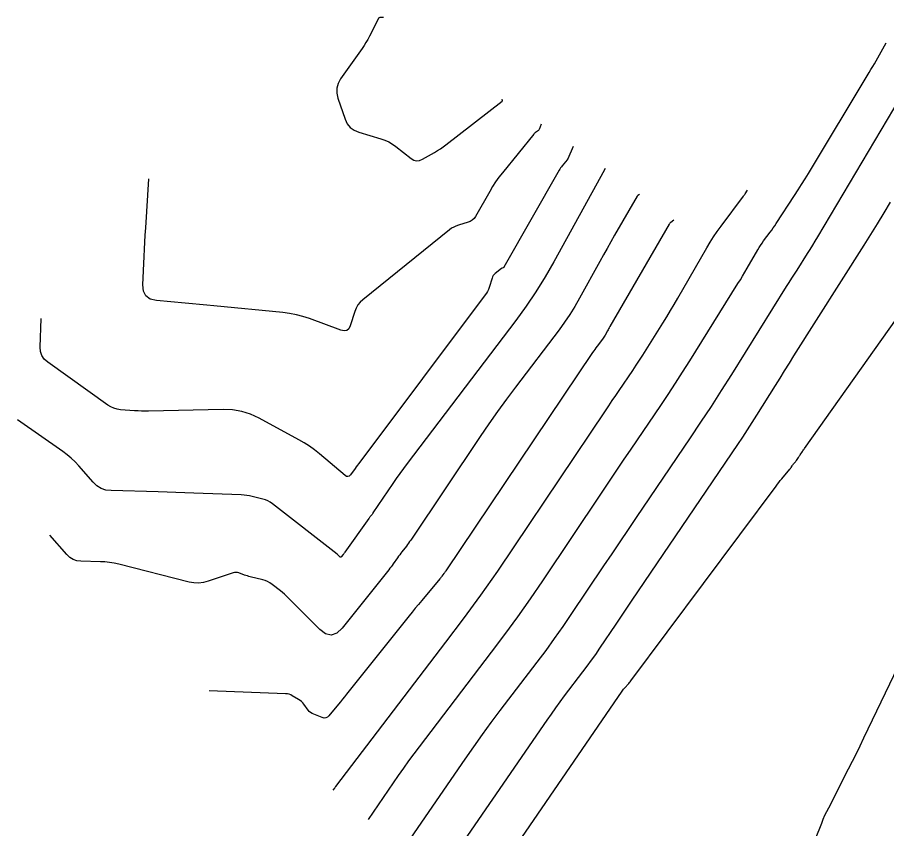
# Model space of a CAD drawing. Extents: x 1005228 to 1008882, y 1883389 to 1885754.
# Drawn here: x 1006866.5 to 1007024.1, y 1883867.9 to 1884014.9 of the extents above; entities that cross this region are included whole.
import ezdxf

# ---------------------------------------------------------------- set-up
doc = ezdxf.new("R2010")
doc.units = 0
doc.layers.add('C-ANNO-NOTE', color=7, linetype='Continuous')
doc.layers.add('S_BRIDGE', color=7, linetype='Continuous')

msp = doc.modelspace()

# ---------------------------------------------------------------- linework, layer by layer
at = {"layer": 'C-ANNO-NOTE'}
for points in [[(1006932.94, 1884014.93), (1006932.33, 1884014.93), (1006932.23, 1884014.92), (1006932.15, 1884014.88), (1006932.08, 1884014.83), (1006932.03, 1884014.75), (1006930.35, 1884011.5), (1006930.05, 1884010.93), (1006929.72, 1884010.38), (1006929.38, 1884009.83), (1006929.02, 1884009.3), (1006925.14, 1884003.79), (1006924.68, 1884002.97), (1006924.45, 1884002.11), (1006924.44, 1884001.22), (1006924.65, 1884000.3), (1006925.96, 1883996.49), (1006926.35, 1883995.66), (1006926.89, 1883994.99), (1006927.58, 1883994.48), (1006928.42, 1883994.13), (1006932.41, 1883992.93), (1006933.15, 1883992.67), (1006933.86, 1883992.35), (1006934.53, 1883991.96), (1006935.17, 1883991.51), (1006937.91, 1883989.37), (1006938.41, 1883989.07), (1006938.92, 1883988.95), (1006939.45, 1883989), (1006939.99, 1883989.22), (1006942.16, 1883990.47), (1006942.7, 1883990.79), (1006943.23, 1883991.13), (1006943.74, 1883991.49), (1006944.24, 1883991.86), (1006954.43, 1883999.77), (1006954.45, 1883999.8), (1006954.47, 1883999.82), (1006954.47, 1883999.85), (1006954.47, 1883999.88), (1006954.45, 1884000.08)], [(1006930.17, 1883869.55), (1006935.64, 1883877.53), (1006936.57, 1883878.85), (1006937.5, 1883880.17), (1006938.46, 1883881.47), (1006939.43, 1883882.75), (1006952.51, 1883899.88), (1006954.91, 1883903.07), (1006957.25, 1883906.29), (1006959.54, 1883909.54), (1006961.79, 1883912.83), (1006972.43, 1883928.7), (1006973.77, 1883930.7), (1006975.11, 1883932.69), (1006976.45, 1883934.68), (1006977.8, 1883936.67), (1006983.19, 1883944.61), (1006984.52, 1883946.61), (1006985.84, 1883948.61), (1006987.14, 1883950.63), (1006988.42, 1883952.66), (1006997.18, 1883966.69), (1006997.61, 1883967.37), (1006998.02, 1883968.06), (1006998.43, 1883968.75), (1006998.84, 1883969.45), (1007000.76, 1883972.78), (1007001.01, 1883973.2), (1007001.27, 1883973.61), (1007001.54, 1883974.02), (1007001.83, 1883974.41), (1007003, 1883975.98), (1007003.29, 1883976.37), (1007003.57, 1883976.77), (1007003.85, 1883977.17), (1007004.12, 1883977.58), (1007007.44, 1883982.67), (1007008.08, 1883983.65), (1007008.71, 1883984.65), (1007009.33, 1883985.65), (1007009.94, 1883986.65), (1007020.97, 1884004.94), (1007021.29, 1884005.47), (1007021.6, 1884006.01), (1007021.91, 1884006.54), (1007022.22, 1884007.08), (1007024.06, 1884010.32)], [(1006936.54, 1883864.24), (1006947.7, 1883880.5), (1006949.26, 1883882.74), (1006950.84, 1883884.95), (1006952.45, 1883887.15), (1006954.09, 1883889.32), (1006960.79, 1883898.09), (1006962.38, 1883900.21), (1006963.94, 1883902.35), (1006965.47, 1883904.52), (1006966.96, 1883906.71), (1006972.87, 1883915.51), (1006974.34, 1883917.71), (1006975.82, 1883919.91), (1006977.31, 1883922.11), (1006978.79, 1883924.3), (1006988.56, 1883938.7), (1006990.47, 1883941.55), (1006992.36, 1883944.41), (1006994.21, 1883947.3), (1006996.04, 1883950.2), (1007006, 1883966.14), (1007006.47, 1883966.9), (1007006.94, 1883967.65), (1007007.41, 1883968.4), (1007007.89, 1883969.14), (1007009.78, 1883972.14), (1007010.25, 1883972.89), (1007010.72, 1883973.64), (1007011.18, 1883974.4), (1007011.63, 1883975.16), (1007030, 1884006.11)], [(1006967.29, 1883991.56), (1006966.36, 1883989.27), (1006966.35, 1883989.25), (1006966.34, 1883989.23), (1006966.33, 1883989.22), (1006966.31, 1883989.21), (1006966.25, 1883989.17), (1006966.23, 1883989.16), (1006966.22, 1883989.15), (1006966.21, 1883989.13), (1006966.19, 1883989.12), (1006965.31, 1883988.03), (1006965.16, 1883987.84), (1006965.02, 1883987.64), (1006964.89, 1883987.44), (1006964.77, 1883987.24), (1006954.74, 1883969.65), (1006954.72, 1883969.62), (1006954.69, 1883969.59), (1006954.65, 1883969.57), (1006954.62, 1883969.56), (1006954.45, 1883969.51), (1006954.41, 1883969.49), (1006954.37, 1883969.48), (1006954.34, 1883969.46), (1006954.3, 1883969.43), (1006953.15, 1883968.5), (1006952.96, 1883968.33), (1006952.81, 1883968.13), (1006952.68, 1883967.91), (1006952.59, 1883967.68), (1006952.05, 1883965.98), (1006951.92, 1883965.62), (1006951.76, 1883965.27), (1006951.57, 1883964.94), (1006951.35, 1883964.63), (1006928.62, 1883934.32), (1006928.4, 1883934.04), (1006928.19, 1883933.75), (1006927.98, 1883933.46), (1006927.77, 1883933.17), (1006926.92, 1883932.02), (1006926.71, 1883931.8), (1006926.47, 1883931.7), (1006926.22, 1883931.74), (1006925.96, 1883931.9), (1006921.29, 1883935.82), (1006920.41, 1883936.53), (1006919.49, 1883937.19), (1006918.54, 1883937.8), (1006917.56, 1883938.37), (1006910.37, 1883942.27), (1006908.81, 1883943), (1006907.2, 1883943.5), (1006905.54, 1883943.79), (1006903.83, 1883943.86), (1006890.33, 1883943.58), (1006889.7, 1883943.57), (1006889.06, 1883943.58), (1006888.42, 1883943.6), (1006887.79, 1883943.64), (1006885.25, 1883943.82), (1006884.63, 1883943.91), (1006884.04, 1883944.08), (1006883.48, 1883944.32), (1006882.95, 1883944.65), (1006872.03, 1883952.45), (1006871.41, 1883953), (1006870.99, 1883953.63), (1006870.74, 1883954.36), (1006870.67, 1883955.18), (1006870.83, 1883960.36)], [(1006973.09, 1883987.56), (1006973.09, 1883987.54), (1006973.08, 1883987.54), (1006973.08, 1883987.53), (1006973.01, 1883987.42), (1006973, 1883987.4), (1006972.99, 1883987.37), (1006972.98, 1883987.35), (1006972.97, 1883987.33), (1006963.79, 1883970.65), (1006962.21, 1883967.9), (1006960.53, 1883965.21), (1006958.76, 1883962.58), (1006956.88, 1883960.01), (1006937.18, 1883934.06), (1006936.51, 1883933.18), (1006935.86, 1883932.28), (1006935.23, 1883931.37), (1006934.6, 1883930.46), (1006931, 1883925.11), (1006930.95, 1883925.02), (1006930.89, 1883924.94), (1006930.83, 1883924.86), (1006930.77, 1883924.78), (1006930.52, 1883924.45), (1006930.45, 1883924.37), (1006930.39, 1883924.28), (1006930.33, 1883924.2), (1006930.27, 1883924.12), (1006925.92, 1883918.01), (1006925.85, 1883917.91), (1006925.77, 1883917.81), (1006925.7, 1883917.71), (1006925.62, 1883917.61), (1006925.25, 1883917.15), (1006925.2, 1883917.1), (1006925.14, 1883917.08), (1006925.08, 1883917.09), (1006925.02, 1883917.14), (1006924.77, 1883917.39), (1006924.7, 1883917.45), (1006924.64, 1883917.51), (1006924.57, 1883917.57), (1006924.5, 1883917.63), (1006912.79, 1883926.77), (1006912.39, 1883927.05), (1006911.96, 1883927.29), (1006911.51, 1883927.48), (1006911.04, 1883927.62), (1006909.1, 1883928.09), (1006908.61, 1883928.2), (1006908.12, 1883928.28), (1006907.63, 1883928.34), (1006907.13, 1883928.37), (1006898.5, 1883928.72), (1006896.89, 1883928.79), (1006895.29, 1883928.84), (1006893.68, 1883928.89), (1006892.08, 1883928.94), (1006883.52, 1883929.16), (1006882.58, 1883929.27), (1006881.73, 1883929.56), (1006880.95, 1883930.03), (1006880.27, 1883930.68), (1006877.68, 1883933.63), (1006877.01, 1883934.35), (1006876.31, 1883935.02), (1006875.56, 1883935.65), (1006874.78, 1883936.23), (1006866.54, 1883942.02)], [(1006979.32, 1883982.86), (1006979.04, 1883982.66), (1006979, 1883982.63), (1006978.96, 1883982.59), (1006978.92, 1883982.55), (1006978.89, 1883982.5), (1006974.81, 1883975.45), (1006974.13, 1883974.26), (1006973.45, 1883973.07), (1006972.77, 1883971.87), (1006972.11, 1883970.66), (1006968.47, 1883964.04), (1006967.61, 1883962.55), (1006966.7, 1883961.1), (1006965.74, 1883959.68), (1006964.73, 1883958.29), (1006956.84, 1883947.91), (1006955.2, 1883945.71), (1006953.59, 1883943.49), (1006952.01, 1883941.24), (1006950.46, 1883938.97), (1006937.84, 1883920.21), (1006937.65, 1883919.93), (1006937.46, 1883919.66), (1006937.27, 1883919.39), (1006937.07, 1883919.12), (1006936.26, 1883918.06), (1006936.06, 1883917.8), (1006935.86, 1883917.53), (1006935.66, 1883917.26), (1006935.47, 1883916.99), (1006934.68, 1883915.89), (1006934.48, 1883915.61), (1006934.28, 1883915.34), (1006934.08, 1883915.08), (1006933.87, 1883914.81), (1006925.39, 1883904.23), (1006924.43, 1883903.33), (1006923.44, 1883902.99), (1006922.42, 1883903.22), (1006921.37, 1883904), (1006915.65, 1883909.72), (1006915.3, 1883910.06), (1006914.95, 1883910.38), (1006914.59, 1883910.69), (1006914.21, 1883910.99), (1006912.7, 1883912.17), (1006912.31, 1883912.44), (1006911.9, 1883912.67), (1006911.47, 1883912.85), (1006911.02, 1883912.99), (1006908.76, 1883913.54), (1006908.5, 1883913.61), (1006908.24, 1883913.69), (1006907.98, 1883913.77), (1006907.72, 1883913.86), (1006906.7, 1883914.25), (1006906.44, 1883914.32), (1006906.18, 1883914.35), (1006905.92, 1883914.33), (1006905.66, 1883914.27), (1006901.1, 1883912.73), (1006900.25, 1883912.5), (1006899.39, 1883912.41), (1006898.53, 1883912.44), (1006897.66, 1883912.59), (1006884.9, 1883915.82), (1006884.08, 1883916), (1006883.25, 1883916.14), (1006882.42, 1883916.23), (1006881.58, 1883916.27), (1006878.07, 1883916.36), (1006877.32, 1883916.45), (1006876.65, 1883916.68), (1006876.04, 1883917.06), (1006875.49, 1883917.57), (1006872.42, 1883921.07)], [(1006942.91, 1883858.92), (1006962.57, 1883887.56), (1006963.34, 1883888.67), (1006964.13, 1883889.77), (1006964.93, 1883890.86), (1006965.74, 1883891.94), (1006969.07, 1883896.3), (1006969.86, 1883897.35), (1006970.64, 1883898.41), (1006971.39, 1883899.49), (1006972.14, 1883900.58), (1006975.07, 1883904.95), (1006975.8, 1883906.04), (1006976.54, 1883907.13), (1006977.27, 1883908.22), (1006978.01, 1883909.31), (1006997.16, 1883937.55), (1006998.04, 1883938.86), (1006998.91, 1883940.19), (1006999.77, 1883941.52), (1007000.61, 1883942.85), (1007003.96, 1883948.22), (1007004.8, 1883949.56), (1007005.64, 1883950.9), (1007006.49, 1883952.24), (1007007.33, 1883953.58), (1007020.03, 1883973.62), (1007021.25, 1883975.57), (1007022.46, 1883977.52), (1007023.65, 1883979.48), (1007024.83, 1883981.44)], [(1006985.55, 1883978.15), (1006984.99, 1883977.76), (1006984.9, 1883977.69), (1006984.82, 1883977.61), (1006984.75, 1883977.53), (1006984.69, 1883977.43), (1006973.95, 1883958.88), (1006973.84, 1883958.69), (1006973.73, 1883958.51), (1006973.63, 1883958.32), (1006973.52, 1883958.12), (1006973.1, 1883957.36), (1006972.99, 1883957.17), (1006972.88, 1883956.99), (1006972.76, 1883956.81), (1006972.63, 1883956.63), (1006971.63, 1883955.32), (1006971.42, 1883955.04), (1006971.22, 1883954.76), (1006971.02, 1883954.48), (1006970.82, 1883954.19), (1006944.22, 1883914.62), (1006944.13, 1883914.49), (1006944.05, 1883914.37), (1006943.96, 1883914.25), (1006943.87, 1883914.13), (1006943.51, 1883913.66), (1006943.42, 1883913.54), (1006943.33, 1883913.42), (1006943.23, 1883913.31), (1006943.14, 1883913.19), (1006939.84, 1883909.25), (1006939.25, 1883908.55), (1006938.68, 1883907.85), (1006938.11, 1883907.14), (1006937.54, 1883906.44), (1006926.2, 1883892.25), (1006925.84, 1883891.79), (1006925.47, 1883891.34), (1006925.11, 1883890.89), (1006924.74, 1883890.44), (1006923.02, 1883888.34), (1006922.76, 1883888.1), (1006922.47, 1883887.96), (1006922.16, 1883887.94), (1006921.81, 1883888.02), (1006920.26, 1883888.62), (1006919.97, 1883888.76), (1006919.7, 1883888.93), (1006919.46, 1883889.14), (1006919.25, 1883889.39), (1006918.46, 1883890.44), (1006918.26, 1883890.7), (1006918.03, 1883890.92), (1006917.78, 1883891.13), (1006917.5, 1883891.31), (1006916.38, 1883891.99), (1006916.09, 1883892.14), (1006915.79, 1883892.26), (1006915.48, 1883892.33), (1006915.15, 1883892.36), (1006901.32, 1883892.88)], [(1006949.28, 1883853.61), (1006976.21, 1883892.83), (1006976.32, 1883892.99), (1006976.45, 1883893.15), (1006976.57, 1883893.31), (1006976.7, 1883893.46), (1006977.24, 1883894.07), (1006977.38, 1883894.22), (1006977.51, 1883894.37), (1006977.63, 1883894.53), (1006977.75, 1883894.69), (1007004.08, 1883929.99), (1007004.33, 1883930.32), (1007004.59, 1883930.65), (1007004.84, 1883930.97), (1007005.1, 1883931.29), (1007006.56, 1883933.04), (1007006.62, 1883933.12), (1007006.68, 1883933.2), (1007006.74, 1883933.27), (1007006.79, 1883933.36), (1007007, 1883933.68), (1007007.05, 1883933.76), (1007007.11, 1883933.84), (1007007.17, 1883933.91), (1007007.23, 1883933.99), (1007007.52, 1883934.32), (1007007.59, 1883934.4), (1007007.65, 1883934.48), (1007007.72, 1883934.57), (1007007.78, 1883934.65), (1007008.14, 1883935.19), (1007008.22, 1883935.31), (1007008.3, 1883935.43), (1007008.38, 1883935.55), (1007008.46, 1883935.67), (1007008.87, 1883936.26), (1007008.96, 1883936.4), (1007009.05, 1883936.54), (1007009.15, 1883936.67), (1007009.25, 1883936.81), (1007032.24, 1883969.26)], [(1007030.07, 1883905.37), (1007019.95, 1883884.27), (1007019.27, 1883882.86), (1007018.58, 1883881.45), (1007017.87, 1883880.05), (1007017.16, 1883878.65), (1007013.56, 1883871.64), (1007013.22, 1883870.96), (1007012.89, 1883870.26), (1007012.59, 1883869.56), (1007012.3, 1883868.85), (1007011.2, 1883865.99)]]:
    msp.add_lwpolyline(points, dxfattribs=at)
at = {"layer": 'S_BRIDGE'}
for points in [[(1006961.48, 1883995.55), (1006961.11, 1883994.63), (1006961.06, 1883994.54), (1006961, 1883994.45), (1006960.92, 1883994.37), (1006960.84, 1883994.31), (1006960.47, 1883994.07), (1006960.38, 1883994), (1006960.3, 1883993.93), (1006960.22, 1883993.86), (1006960.15, 1883993.78), (1006954.46, 1883986.76), (1006953.84, 1883985.95), (1006953.24, 1883985.12), (1006952.69, 1883984.27), (1006952.16, 1883983.39), (1006949.58, 1883978.85), (1006949.32, 1883978.49), (1006949.01, 1883978.19), (1006948.65, 1883977.96), (1006948.24, 1883977.8), (1006946.48, 1883977.27), (1006946.05, 1883977.12), (1006945.64, 1883976.93), (1006945.25, 1883976.7), (1006944.88, 1883976.44), (1006929.16, 1883963.77), (1006928.67, 1883963.32), (1006928.26, 1883962.81), (1006927.94, 1883962.25), (1006927.69, 1883961.63), (1006926.87, 1883959.05), (1006926.62, 1883958.51), (1006926.25, 1883958.19), (1006925.78, 1883958.1), (1006925.19, 1883958.22), (1006919.48, 1883960.33), (1006918.3, 1883960.72), (1006917.11, 1883961.03), (1006915.9, 1883961.26), (1006914.68, 1883961.42), (1006902.17, 1883962.64), (1006900.87, 1883962.76), (1006899.57, 1883962.88), (1006898.27, 1883963.01), (1006896.97, 1883963.13), (1006891.74, 1883963.61), (1006890.62, 1883963.88), (1006889.84, 1883964.44), (1006889.39, 1883965.29), (1006889.28, 1883966.44), (1006889.51, 1883971.61), (1006889.58, 1883972.9), (1006889.64, 1883974.2), (1006889.72, 1883975.49), (1006889.8, 1883976.78), (1006890.38, 1883985.66)], [(1006923.79, 1883874.86), (1006924.06, 1883875.26), (1006924.11, 1883875.32), (1006924.16, 1883875.39), (1006924.2, 1883875.45), (1006924.25, 1883875.51), (1006944.23, 1883901.67), (1006947.43, 1883905.92), (1006950.56, 1883910.22), (1006953.62, 1883914.57), (1006956.61, 1883918.96), (1006973.15, 1883943.63), (1006973.77, 1883944.55), (1006974.39, 1883945.47), (1006975.01, 1883946.38), (1006975.63, 1883947.3), (1006978.11, 1883950.96), (1006978.73, 1883951.88), (1006979.34, 1883952.81), (1006979.94, 1883953.74), (1006980.53, 1883954.67), (1006983.56, 1883959.52), (1006984.25, 1883960.65), (1006984.94, 1883961.78), (1006985.61, 1883962.92), (1006986.27, 1883964.06), (1006991.51, 1883973.16), (1006992.11, 1883974.17), (1006992.75, 1883975.17), (1006993.41, 1883976.14), (1006994.1, 1883977.09), (1006998.17, 1883982.53), (1006998.25, 1883982.64), (1006998.33, 1883982.75), (1006998.4, 1883982.86), (1006998.48, 1883982.97), (1006998.92, 1883983.64)]]:
    msp.add_lwpolyline(points, dxfattribs=at)

doc.saveas('drawing.dxf')
